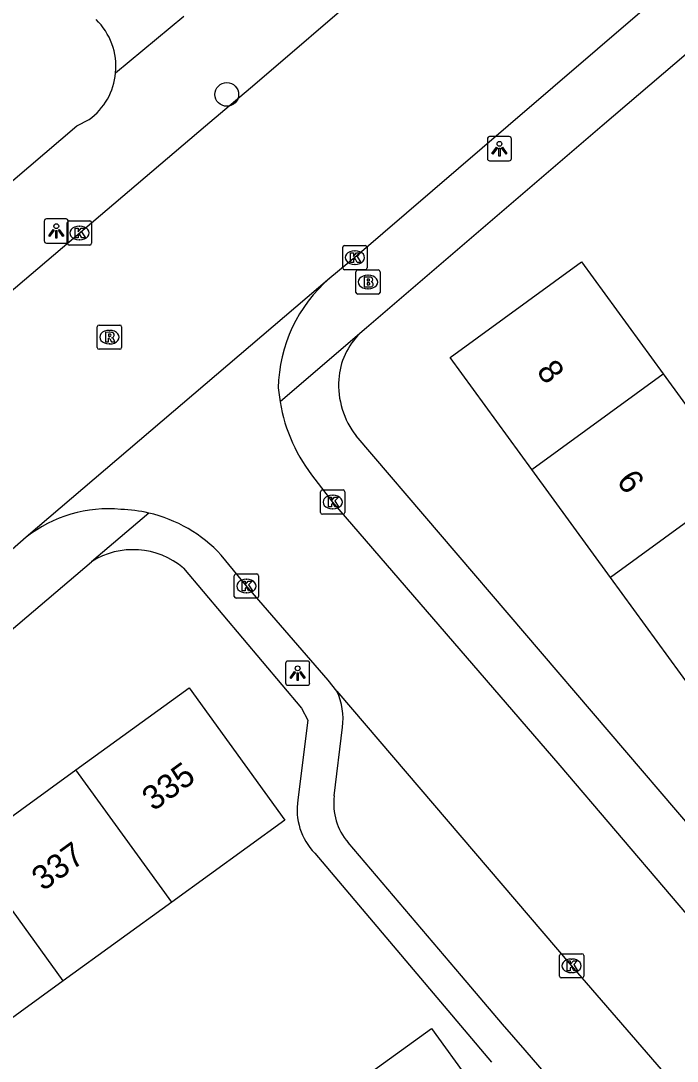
# Model space of a CAD drawing. Extents: x 159040 to 160094, y 381214 to 382518.
# Drawn here: x 159288.31 to 159315.41, y 381461.36 to 381504.34 of the extents above; entities that cross this region are included whole.
import ezdxf

# ---------------------------------------------------------------- set-up
doc = ezdxf.new("R2010")
doc.units = 0
for name, color, linetype in [('IMGEO_Boom', 7, 'Continuous'), ('IMGEO_Brandkraan', 7, 'Continuous'), ('IMGEO_Kolk', 7, 'Continuous'), ('IMGEO_Lichtpunt', 7, 'Continuous'), ('IMGEO_Pand', 7, 'Continuous'), ('IMGEO_Pand_nummerreeks', 7, 'Continuous'), ('IMGEO_Rijbaan_lokaal_gesloten', 7, 'Continuous'), ('IMGEO_Rijbaan_lokaal_open', 7, 'Continuous'), ('IMGEO_Rioolput', 7, 'Continuous'), ('IMGEO_Voetpad_open', 7, 'Continuous')]:
    doc.layers.add(name, color=color, linetype=linetype)

msp = doc.modelspace()

# ---------------------------------------------------------------- linework, layer by layer
at = {"layer": 'IMGEO_Boom'}
msp.add_circle((159296.812, 381501.302), 0.489, dxfattribs=at)
at = {"layer": 'IMGEO_Brandkraan'}
for p, q in [((159302.217, 381494.051), (159303.069, 381494.051)), ((159302.142, 381493.125), (159302.142, 381493.977)), ((159302.63, 381493.831), (159302.655, 381493.831)), ((159303.143, 381493.977), (159303.143, 381493.125)), ((159302.653, 381493.271), (159302.628, 381493.271)), ((159303.069, 381493.051), (159302.217, 381493.051))]:
    msp.add_line(p, q, dxfattribs=at)
for points in [[(159302.217, 381494.051), (159303.069, 381494.051)], [(159302.142, 381493.125), (159302.142, 381493.977)], [(159302.49, 381493.751), (159302.49, 381493.351), (159302.703, 381493.351)], [(159302.721, 381493.751), (159302.49, 381493.751)], [(159302.669, 381493.67), (159302.615, 381493.67), (159302.615, 381493.594)], [(159303.143, 381493.977), (159303.143, 381493.125)], [(159302.615, 381493.594), (159302.668, 381493.594)], [(159302.677, 381493.518), (159302.615, 381493.518), (159302.615, 381493.437)], [(159302.615, 381493.437), (159302.677, 381493.437)], [(159303.069, 381493.051), (159302.217, 381493.051)]]:
    msp.add_lwpolyline(points, dxfattribs=at)
for centre, radius, start, end in [((159302.219, 381493.975), 0.0765, 91.552, 178.448), ((159302.219, 381493.975), 0.0765, 91.552, 178.448), ((159303.067, 381493.975), 0.0765, 1.552, 88.448), ((159303.067, 381493.975), 0.0765, 1.552, 88.448), ((159302.67, 381493.632), 0.0379, 267.8285, 90.9355), ((159302.725, 381493.606), 0.145, 59.4692, 91.5367), ((159302.75, 381493.653), 0.0922, 285.5137, 58.1501), ((159302.678, 381493.477), 0.0404, 269.8759, 90.5077), ((159302.709, 381493.602), 0.251, 268.6676, 293.5347), ((159302.755, 381493.461), 0.105, 301.3115, 78.989), ((159302.219, 381493.127), 0.0765, 181.552, 268.448), ((159302.219, 381493.127), 0.0765, 181.552, 268.448), ((159303.067, 381493.127), 0.0765, 271.552, 358.448), ((159303.067, 381493.127), 0.0765, 271.552, 358.448)]:
    msp.add_arc(centre, radius, start, end, dxfattribs=at)
for centre, major_axis, ratio, start_param, end_param in [((159302.629, 381493.551), (-0.387, 0.002), 0.722429, 4.712389, 7.853982), ((159302.654, 381493.551), (-0.39, 0.002), 0.717154, 1.570796, 4.712389)]:
    msp.add_ellipse(centre, major_axis=major_axis, ratio=ratio, start_param=start_param, end_param=end_param, dxfattribs=at)
at = {"layer": 'IMGEO_Kolk'}
for p, q in [((159290.226, 381495.153), (159290.226, 381496.005)), ((159290.301, 381496.079), (159291.153, 381496.079)), ((159290.714, 381495.859), (159290.739, 381495.859)), ((159291.227, 381496.005), (159291.227, 381495.153)), ((159291.153, 381495.079), (159290.301, 381495.079)), ((159290.737, 381495.299), (159290.712, 381495.299)), ((159301.601, 381494.133), (159301.601, 381494.985)), ((159301.676, 381495.059), (159302.528, 381495.059)), ((159302.602, 381494.985), (159302.602, 381494.133)), ((159302.089, 381494.839), (159302.114, 381494.839)), ((159302.528, 381494.059), (159301.676, 381494.059)), ((159302.112, 381494.279), (159302.087, 381494.279)), ((159300.686, 381484.033), (159300.686, 381484.885)), ((159300.761, 381484.959), (159301.613, 381484.959)), ((159301.174, 381484.739), (159301.199, 381484.739)), ((159301.687, 381484.885), (159301.687, 381484.033)), ((159301.197, 381484.179), (159301.172, 381484.179)), ((159301.613, 381483.959), (159300.761, 381483.959)), ((159297.122, 381480.564), (159297.122, 381481.416)), ((159297.197, 381481.49), (159298.049, 381481.49)), ((159297.61, 381481.27), (159297.635, 381481.27)), ((159298.123, 381481.416), (159298.123, 381480.564)), ((159298.049, 381480.49), (159297.197, 381480.49)), ((159297.633, 381480.71), (159297.608, 381480.71)), ((159310.55, 381464.874), (159310.55, 381465.726)), ((159310.625, 381465.8), (159311.477, 381465.8)), ((159311.551, 381465.726), (159311.551, 381464.874)), ((159311.038, 381465.58), (159311.063, 381465.58)), ((159311.061, 381465.02), (159311.036, 381465.02)), ((159311.477, 381464.8), (159310.625, 381464.8))]:
    msp.add_line(p, q, dxfattribs=at)
for points in [[(159290.226, 381495.153), (159290.226, 381496.005)], [(159290.301, 381496.079), (159291.153, 381496.079)], [(159290.547, 381495.779), (159290.67, 381495.779), (159290.67, 381495.628), (159290.8, 381495.779), (159290.964, 381495.779), (159290.818, 381495.628), (159290.971, 381495.379), (159290.819, 381495.379), (159290.734, 381495.543), (159290.67, 381495.476), (159290.67, 381495.379), (159290.547, 381495.379), (159290.547, 381495.779)], [(159291.227, 381496.005), (159291.227, 381495.153)], [(159291.153, 381495.079), (159290.301, 381495.079)], [(159301.601, 381494.133), (159301.601, 381494.985)], [(159301.676, 381495.059), (159302.528, 381495.059)], [(159302.602, 381494.985), (159302.602, 381494.133)], [(159301.922, 381494.759), (159302.045, 381494.759), (159302.045, 381494.608), (159302.175, 381494.759), (159302.339, 381494.759), (159302.193, 381494.608), (159302.346, 381494.359), (159302.194, 381494.359), (159302.109, 381494.523), (159302.045, 381494.456), (159302.045, 381494.359), (159301.922, 381494.359), (159301.922, 381494.759)], [(159302.528, 381494.059), (159301.676, 381494.059)], [(159300.686, 381484.033), (159300.686, 381484.885)], [(159300.761, 381484.959), (159301.613, 381484.959)], [(159301.007, 381484.659), (159301.13, 381484.659), (159301.13, 381484.508), (159301.26, 381484.659), (159301.424, 381484.659), (159301.278, 381484.508), (159301.431, 381484.259), (159301.279, 381484.259), (159301.194, 381484.423), (159301.13, 381484.356), (159301.13, 381484.259), (159301.007, 381484.259), (159301.007, 381484.659)], [(159301.687, 381484.885), (159301.687, 381484.033)], [(159301.613, 381483.959), (159300.761, 381483.959)], [(159297.122, 381480.564), (159297.122, 381481.416)], [(159297.197, 381481.49), (159298.049, 381481.49)], [(159297.443, 381481.19), (159297.566, 381481.19), (159297.566, 381481.039), (159297.696, 381481.19), (159297.86, 381481.19), (159297.714, 381481.039), (159297.867, 381480.79), (159297.715, 381480.79), (159297.63, 381480.954), (159297.566, 381480.887), (159297.566, 381480.79), (159297.443, 381480.79), (159297.443, 381481.19)], [(159298.123, 381481.416), (159298.123, 381480.564)], [(159298.049, 381480.49), (159297.197, 381480.49)], [(159310.55, 381464.874), (159310.55, 381465.726)], [(159310.625, 381465.8), (159311.477, 381465.8)], [(159311.551, 381465.726), (159311.551, 381464.874)], [(159310.871, 381465.5), (159310.994, 381465.5), (159310.994, 381465.349), (159311.124, 381465.5), (159311.288, 381465.5), (159311.142, 381465.349), (159311.295, 381465.1), (159311.143, 381465.1), (159311.058, 381465.264), (159310.994, 381465.197), (159310.994, 381465.1), (159310.871, 381465.1), (159310.871, 381465.5)], [(159311.477, 381464.8), (159310.625, 381464.8)]]:
    msp.add_lwpolyline(points, dxfattribs=at)
for centre, start, end in [((159290.303, 381496.003), 91.552, 178.448), ((159290.303, 381496.003), 91.552, 178.448), ((159291.151, 381496.003), 1.552, 88.448), ((159291.151, 381496.003), 1.552, 88.448), ((159290.303, 381495.155), 181.552, 268.448), ((159290.303, 381495.155), 181.552, 268.448), ((159291.151, 381495.155), 271.552, 358.448), ((159291.151, 381495.155), 271.552, 358.448), ((159301.678, 381494.983), 91.552, 178.448), ((159301.678, 381494.983), 91.552, 178.448), ((159302.526, 381494.983), 1.552, 88.448), ((159302.526, 381494.983), 1.552, 88.448), ((159301.678, 381494.135), 181.552, 268.448), ((159301.678, 381494.135), 181.552, 268.448), ((159302.526, 381494.135), 271.552, 358.448), ((159302.526, 381494.135), 271.552, 358.448), ((159300.763, 381484.883), 91.552, 178.448), ((159300.763, 381484.883), 91.552, 178.448), ((159301.611, 381484.883), 1.552, 88.448), ((159301.611, 381484.883), 1.552, 88.448), ((159300.763, 381484.035), 181.552, 268.448), ((159300.763, 381484.035), 181.552, 268.448), ((159301.611, 381484.035), 271.552, 358.448), ((159301.611, 381484.035), 271.552, 358.448), ((159297.199, 381481.414), 91.552, 178.448), ((159297.199, 381481.414), 91.552, 178.448), ((159298.047, 381481.414), 1.552, 88.448), ((159298.047, 381481.414), 1.552, 88.448), ((159297.199, 381480.566), 181.552, 268.448), ((159297.199, 381480.566), 181.552, 268.448), ((159298.047, 381480.566), 271.552, 358.448), ((159298.047, 381480.566), 271.552, 358.448), ((159310.627, 381465.724), 91.552, 178.448), ((159310.627, 381465.724), 91.552, 178.448), ((159311.475, 381465.724), 1.552, 88.448), ((159311.475, 381465.724), 1.552, 88.448), ((159310.627, 381464.876), 181.552, 268.448), ((159310.627, 381464.876), 181.552, 268.448), ((159311.475, 381464.876), 271.552, 358.448), ((159311.475, 381464.876), 271.552, 358.448)]:
    msp.add_arc(centre, 0.0765, start, end, dxfattribs=at)
for centre, major_axis, ratio, start_param, end_param in [((159290.713, 381495.579), (-0.387, 0.002), 0.722429, 4.712389, 7.853982), ((159290.738, 381495.579), (-0.39, 0.002), 0.717154, 1.570796, 4.712389), ((159302.088, 381494.559), (-0.387, 0.002), 0.722429, 4.712389, 7.853982), ((159302.113, 381494.559), (-0.39, 0.002), 0.717154, 1.570796, 4.712389), ((159301.173, 381484.459), (-0.387, 0.002), 0.722429, 4.712389, 7.853982), ((159301.198, 381484.459), (-0.39, 0.002), 0.717154, 1.570796, 4.712389), ((159297.609, 381480.99), (-0.387, 0.002), 0.722429, 4.712389, 7.853982), ((159297.634, 381480.99), (-0.39, 0.002), 0.717154, 1.570796, 4.712389), ((159311.037, 381465.3), (-0.387, 0.002), 0.722429, 4.712389, 7.853982), ((159311.062, 381465.3), (-0.39, 0.002), 0.717154, 1.570796, 4.712389)]:
    msp.add_ellipse(centre, major_axis=major_axis, ratio=ratio, start_param=start_param, end_param=end_param, dxfattribs=at)
at = {"layer": 'IMGEO_Lichtpunt'}
for p, q in [((159307.572, 381499.464), (159307.572, 381498.657)), ((159307.572, 381499.464), (159307.572, 381498.657)), ((159308.474, 381499.559), (159307.666, 381499.559)), ((159308.474, 381499.559), (159307.666, 381499.559)), ((159308.568, 381498.657), (159308.568, 381499.464)), ((159308.568, 381498.657), (159308.568, 381499.464)), ((159307.666, 381498.563), (159308.474, 381498.563)), ((159307.666, 381498.563), (159308.474, 381498.563)), ((159289.271, 381496.063), (159289.271, 381495.256)), ((159289.271, 381496.063), (159289.271, 381495.256)), ((159290.173, 381496.158), (159289.365, 381496.158)), ((159290.173, 381496.158), (159289.365, 381496.158)), ((159290.267, 381495.256), (159290.267, 381496.063)), ((159290.267, 381495.256), (159290.267, 381496.063)), ((159289.365, 381495.162), (159290.173, 381495.162)), ((159289.365, 381495.162), (159290.173, 381495.162)), ((159299.238, 381477.794), (159299.238, 381476.987)), ((159299.238, 381477.794), (159299.238, 381476.987)), ((159300.14, 381477.889), (159299.332, 381477.889)), ((159300.14, 381477.889), (159299.332, 381477.889)), ((159300.234, 381476.987), (159300.234, 381477.794)), ((159300.234, 381476.987), (159300.234, 381477.794)), ((159299.332, 381476.893), (159300.14, 381476.893)), ((159299.332, 381476.893), (159300.14, 381476.893))]:
    msp.add_line(p, q, dxfattribs=at)
for points in [[(159307.946, 381499.128), (159307.985, 381499.1), (159307.797, 381498.838), (159307.759, 381498.865), (159307.946, 381499.128)], [(159308.048, 381499.08), (159308.095, 381499.08), (159308.095, 381498.758), (159308.048, 381498.758), (159308.048, 381499.08)], [(159308.158, 381499.1), (159308.196, 381499.127), (159308.383, 381498.865), (159308.344, 381498.837), (159308.158, 381499.1)], [(159289.645, 381495.727), (159289.684, 381495.699), (159289.496, 381495.437), (159289.458, 381495.464), (159289.645, 381495.727)], [(159289.747, 381495.679), (159289.794, 381495.679), (159289.794, 381495.357), (159289.747, 381495.357), (159289.747, 381495.679)], [(159289.857, 381495.699), (159289.895, 381495.726), (159290.082, 381495.464), (159290.043, 381495.436), (159289.857, 381495.699)], [(159299.612, 381477.458), (159299.651, 381477.43), (159299.463, 381477.168), (159299.425, 381477.195), (159299.612, 381477.458)], [(159299.714, 381477.41), (159299.761, 381477.41), (159299.761, 381477.088), (159299.714, 381477.088), (159299.714, 381477.41)], [(159299.824, 381477.43), (159299.862, 381477.457), (159300.049, 381477.195), (159300.01, 381477.167), (159299.824, 381477.43)]]:
    msp.add_lwpolyline(points, dxfattribs=at)
for centre in [(159308.071, 381499.262), (159289.77, 381495.861), (159299.737, 381477.592)]:
    msp.add_circle(centre, 0.0994, dxfattribs=at)
for centre, start, end in [((159307.666, 381499.464), 90, 180), ((159307.666, 381499.464), 90, 180), ((159308.474, 381499.464), 0, 90), ((159308.474, 381499.464), 0, 90), ((159307.666, 381498.657), 180, 270), ((159307.666, 381498.657), 180, 270), ((159308.474, 381498.657), 270, 0), ((159308.474, 381498.657), 270, 360), ((159289.365, 381496.063), 90, 180), ((159289.365, 381496.063), 90, 180), ((159290.173, 381496.063), 0, 90), ((159290.173, 381496.063), 0, 90), ((159289.365, 381495.256), 180, 270), ((159289.365, 381495.256), 180, 270), ((159290.173, 381495.256), 270, 0), ((159290.173, 381495.256), 270, 360), ((159299.332, 381477.794), 90, 180), ((159299.332, 381477.794), 90, 180), ((159300.14, 381477.794), 0, 90), ((159300.14, 381477.794), 0, 90), ((159299.332, 381476.987), 180, 270), ((159299.332, 381476.987), 180, 270), ((159300.14, 381476.987), 270, 0), ((159300.14, 381476.987), 270, 360)]:
    msp.add_arc(centre, 0.0946, start, end, dxfattribs=at)
at = {"layer": 'IMGEO_Pand'}
for points in [[(159309.41, 381485.806), (159306.042, 381490.435), (159311.466, 381494.381), (159314.834, 381489.752)], [(159309.41, 381485.806), (159314.834, 381489.752)], [(159314.834, 381489.752), (159318.076, 381485.295)], [(159312.653, 381481.348), (159309.41, 381485.806)], [(159318.076, 381485.295), (159312.653, 381481.348)], [(159316.027, 381476.711), (159312.653, 381481.348)], [(159290.579, 381473.395), (159295.252, 381476.781), (159299.214, 381471.315), (159294.541, 381467.929)], [(159286.099, 381470.148), (159290.579, 381473.395)], [(159294.541, 381467.929), (159290.579, 381473.395)], [(159290.061, 381464.682), (159286.099, 381470.148)], [(159294.541, 381467.929), (159290.061, 381464.682)], [(159290.061, 381464.682), (159285.524, 381461.395)], [(159300.71, 381459.419), (159305.261, 381462.717), (159306.821, 381460.565)]]:
    msp.add_lwpolyline(points, dxfattribs=at)
at = {"layer": 'IMGEO_Rijbaan_lokaal_gesloten'}
for points in [[(159274.306, 381481.608), (159278.677, 381485.329), (159281.518, 381487.748), (159295.931, 381500), (159297.968, 381501.732), (159302.526, 381505.654), (159305.767, 381508.444), (159319.433, 381520.175), (159327.779, 381527.216)], [(159332.693, 381520.763), (159317.66, 381507.94), (159308.43, 381500), (159302.188, 381494.631), (159301.064, 381493.711)], [(159301.064, 381493.711), (159288.533, 381483.013)], [(159288.533, 381483.013), (159287.127, 381481.79), (159281.201, 381476.782), (159279.589, 381475.401)]]:
    msp.add_lwpolyline(points, dxfattribs=at)
at = {"layer": 'IMGEO_Rijbaan_lokaal_open'}
for points in [[(159298.939, 381489.175), (159299.011, 381488.603)], [(159300.454, 381485.405), (159301.184, 381484.461), (159310.569, 381473.58), (159317.462, 381465.475), (159319.829, 381462.724), (159326.533, 381454.933), (159331.922, 381448.478), (159334.37, 381445.546), (159335.969, 381443.63), (159337.243, 381442.153), (159341.053, 381437.737), (159344.557, 381433.676), (159344.946, 381433.224)], [(159301.358, 381476.642), (159301.004, 381477.098), (159297.593, 381481.027), (159296.583, 381482.266)], [(159301.358, 381476.642), (159311.037, 381465.319), (159320.759, 381454.056)]]:
    msp.add_lwpolyline(points, dxfattribs=at)
for centre, radius, start, end in [((159305.058, 381489.074), 6.12, 130.741, 179.0552), ((159305.848, 381489.763), 6.935, 189.633, 218.9387), ((159291.918, 381478.702), 5.481, 84.5223, 128.1376), ((159292.248, 381478.219), 5.942, 76.9633, 88.1355), ((159292.249, 381478.261), 5.901, 42.7437, 76.8886)]:
    msp.add_arc(centre, radius, start, end, dxfattribs=at)
at = {"layer": 'IMGEO_Rioolput'}
for p, q in [((159291.464, 381490.848), (159291.464, 381491.7)), ((159291.539, 381491.774), (159292.391, 381491.774)), ((159291.952, 381491.554), (159291.977, 381491.554)), ((159292.465, 381491.7), (159292.465, 381490.848)), ((159292.391, 381490.774), (159291.539, 381490.774)), ((159291.975, 381490.994), (159291.95, 381490.994))]:
    msp.add_line(p, q, dxfattribs=at)
for points in [[(159291.464, 381490.848), (159291.464, 381491.7)], [(159291.539, 381491.774), (159292.391, 381491.774)], [(159292.053, 381491.472), (159291.801, 381491.474), (159291.801, 381491.074)], [(159292.465, 381491.7), (159292.465, 381490.848)], [(159291.801, 381491.074), (159291.925, 381491.074), (159291.925, 381491.236), (159291.936, 381491.236)], [(159291.979, 381491.393), (159291.925, 381491.393), (159291.925, 381491.312)], [(159291.925, 381491.312), (159291.977, 381491.312)], [(159291.983, 381491.207), (159292.054, 381491.074), (159292.194, 381491.074), (159292.129, 381491.2)], [(159292.391, 381490.774), (159291.539, 381490.774)]]:
    msp.add_lwpolyline(points, dxfattribs=at)
for centre, radius, start, end in [((159291.541, 381491.698), 0.0765, 91.552, 178.448), ((159291.541, 381491.698), 0.0765, 91.552, 178.448), ((159292.052, 381491.362), 0.109, 350.3612, 89.416), ((159292.389, 381491.698), 0.0765, 1.552, 88.448), ((159292.389, 381491.698), 0.0765, 1.552, 88.448), ((159291.935, 381491.183), 0.0533, 26.0293, 88.6989), ((159291.961, 381491.501), 0.19, 274.7715, 282.9687), ((159291.985, 381491.297), 0.0964, 77.0061, 93.1865), ((159291.999, 381491.354), 0.0378, 276.6634, 79.6772), ((159292.05, 381491.362), 0.112, 277.5842, 350.9817), ((159292.034, 381491.147), 0.108, 29.5134, 73.7905), ((159291.541, 381490.85), 0.0765, 181.552, 268.448), ((159291.541, 381490.85), 0.0765, 181.552, 268.448), ((159292.389, 381490.85), 0.0765, 271.552, 358.448), ((159292.389, 381490.85), 0.0765, 271.552, 358.448)]:
    msp.add_arc(centre, radius, start, end, dxfattribs=at)
for centre, major_axis, ratio, start_param, end_param in [((159291.951, 381491.274), (-0.387, 0.002), 0.722429, 4.712389, 7.853982), ((159291.976, 381491.274), (-0.39, 0.002), 0.717154, 1.570796, 4.712389)]:
    msp.add_ellipse(centre, major_axis=major_axis, ratio=ratio, start_param=start_param, end_param=end_param, dxfattribs=at)
at = {"layer": 'IMGEO_Voetpad_open'}
for points in [[(159292.222, 381502.192), (159295.042, 381504.532)], [(159317.844, 381504.732), (159312.319, 381500), (159302.583, 381491.662), (159302.308, 381491.427)], [(159287.977, 381497.741), (159290.612, 381500), (159291.128, 381500.26)], [(159302.308, 381491.427), (159302.305, 381491.425), (159299.011, 381488.603)], [(159319.563, 381466.81), (159302.152, 381487.194)], [(159293.588, 381484.008), (159291.22, 381481.993)], [(159261.335, 381456.439), (159271.679, 381465.369), (159291.22, 381481.993)], [(159295.018, 381481.729), (159299.893, 381475.941), (159300.152, 381475.447), (159299.748, 381472.159)], [(159301.243, 381472.318), (159301.594, 381475.155)], [(159314.26, 381455.872), (159313.267, 381457.023), (159310.867, 381459.802), (159309.131, 381461.814), (159308.202, 381462.89), (159306.504, 381464.885), (159301.82, 381470.391)], [(159300.446, 381469.957), (159307.749, 381461.325)]]:
    msp.add_lwpolyline(points, dxfattribs=at)
for centre, radius, start, end in [((159289.534, 381502.455), 2.701, 354.4138, 45.9733), ((159289.515, 381502.449), 2.719, 306.386, 354.5724), ((159304.324, 381489.355), 2.891, 134.2059, 176.5428), ((159304.84, 381489.293), 3.411, 176.0271, 217.9783), ((159292.94, 381479.288), 3.205, 49.5905, 122.457), ((159298.87, 381475.485), 2.744, 353.0926, 24.9436), ((159302.279, 381471.75), 2.564, 170.8183, 224.3573), ((159303.734, 381472.014), 2.509, 173.0396, 220.2988)]:
    msp.add_arc(centre, radius, start, end, dxfattribs=at)

# ---------------------------------------------------------------- texts
at = {"layer": 'IMGEO_Pand_nummerreeks'}
for s, rotation, p in [('8', 306.0367, (159309.573, 381489.865)), ('6', 306.0367, (159312.876, 381485.325)), ('335', 35.9307, (159293.782, 381471.665)), ('337', 35.9307, (159289.224, 381468.363))]:
    msp.add_text(s, height=1, rotation=rotation, dxfattribs=at).set_placement(p)

doc.saveas('drawing.dxf')
